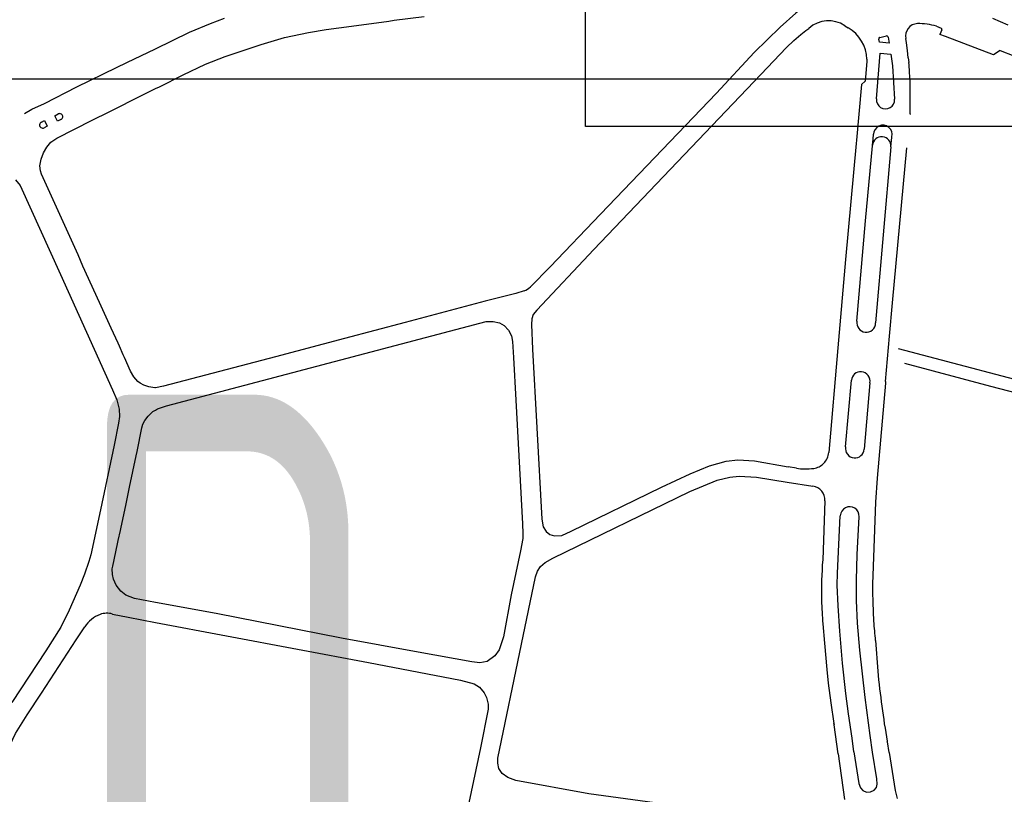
# Model space of a CAD drawing. Extents: x 148869 to 161638, y 453607 to 469810.
# Tile 832 of 1056: x 159120.55 to 159123.66, y 459838.18 to 459840.63. Entities that reach past the tile are written whole.
import ezdxf
from ezdxf.enums import TextEntityAlignment as Align

# ---------------------------------------------------------------- set-up
doc = ezdxf.new("R2010")
doc.units = 0
doc.layers.add('ALG1-OVERZICHT', color=1, linetype='CONTINUOUS')
doc.layers.add('LKI_V01_KANTRIJWEG', color=252, linetype='CONTINUOUS')
doc.layers.add('X-XX-AL-TEKENBLAD-KADER-G-OZ', color=1, linetype='CONTINUOUS', lineweight=25)
doc.styles.add('ISO', font='ISO.shx')

msp = doc.modelspace()

# ---------------------------------------------------------------- linework, layer by layer
at = {"layer": 'LKI_V01_KANTRIJWEG'}
for p, q in [((159123.6273, 459840.631), (159123.6761, 459840.6109)), ((159123.6273, 459840.631), (159123.6761, 459840.6109)), ((159121.5222, 459840.5959), (159121.602, 459840.6064)), ((159121.5222, 459840.5959), (159121.602, 459840.6064)), ((159121.602, 459840.6064), (159121.72, 459840.6224)), ((159121.602, 459840.6064), (159121.72, 459840.6224)), ((159123.1606, 459840.6075), (159123.1711, 459840.6014)), ((159123.1606, 459840.6075), (159123.1711, 459840.6014)), ((159123.4503, 459840.6062), (159123.4651, 459840.6002)), ((159123.4503, 459840.6062), (159123.4651, 459840.6002)), ((159120.9831, 459840.5352), (159121.0911, 459840.5877)), ((159120.9831, 459840.5352), (159121.0911, 459840.5877)), ((159123.2717, 459840.5708), (159123.2922, 459840.5756)), ((159123.2717, 459840.5708), (159123.2922, 459840.5756)), ((159123.2975, 459840.572), (159123.3009, 459840.5524)), ((159123.2975, 459840.572), (159123.3009, 459840.5524)), ((159123.3557, 459840.5532), (159123.3537, 459840.5671)), ((159123.3557, 459840.5532), (159123.3537, 459840.5671)), ((159123.4672, 459840.5942), (159123.4615, 459840.5804)), ((159123.4672, 459840.5942), (159123.4615, 459840.5804)), ((159123.4788, 459840.5738), (159123.4615, 459840.5804)), ((159123.4788, 459840.5738), (159123.4615, 459840.5804)), ((159123.6304, 459840.5158), (159123.4788, 459840.5738)), ((159123.6304, 459840.5158), (159123.4788, 459840.5738)), ((159120.8926, 459840.4911), (159120.9831, 459840.5352)), ((159120.8926, 459840.4911), (159120.9831, 459840.5352)), ((159121.2472, 459840.5253), (159121.317, 459840.5488)), ((159121.2472, 459840.5253), (159121.317, 459840.5488)), ((159122.9762, 459840.5385), (159123.0001, 459840.5613)), ((159122.9762, 459840.5385), (159123.0001, 459840.5613)), ((159123.2704, 459840.5556), (159123.2681, 459840.5656)), ((159123.2704, 459840.5556), (159123.2681, 459840.5656)), ((159123.3009, 459840.5524), (159123.2704, 459840.5556)), ((159123.3009, 459840.5524), (159123.2704, 459840.5556)), ((159123.3587, 459840.5299), (159123.3557, 459840.5532)), ((159123.3587, 459840.5299), (159123.3557, 459840.5532)), ((159123.2609, 459840.3764), (159123.2727, 459840.5205)), ((159123.2609, 459840.3764), (159123.2727, 459840.5205)), ((159123.2727, 459840.5205), (159123.3061, 459840.518)), ((159123.2727, 459840.5205), (159123.3061, 459840.518)), ((159123.3615, 459840.5066), (159123.3587, 459840.5299)), ((159123.3615, 459840.5066), (159123.3587, 459840.5299)), ((159123.3615, 459840.5066), (159123.3632, 459840.4917)), ((159123.3615, 459840.5066), (159123.3632, 459840.4917)), ((159123.6515, 459840.5291), (159123.6304, 459840.5158)), ((159123.6515, 459840.5291), (159123.6304, 459840.5158)), ((159120.8603, 459840.4753), (159120.8926, 459840.4911)), ((159120.8603, 459840.4753), (159120.8926, 459840.4911)), ((159123.3639, 459840.4844), (159123.3632, 459840.4917)), ((159123.3639, 459840.4844), (159123.3632, 459840.4917)), ((159123.3656, 459840.4622), (159123.3639, 459840.4844)), ((159123.3656, 459840.4622), (159123.3639, 459840.4844)), ((159120.9956, 459840.4152), (159121.0707, 459840.4526)), ((159120.9956, 459840.4152), (159121.0707, 459840.4526)), ((159123.3666, 459840.4447), (159123.3656, 459840.4622)), ((159123.3666, 459840.4447), (159123.3656, 459840.4622)), ((159123.367, 459840.4335), (159123.3666, 459840.4447)), ((159123.367, 459840.4335), (159123.3666, 459840.4447)), ((159120.9831, 459840.4089), (159120.9956, 459840.4152)), ((159120.9831, 459840.4089), (159120.9956, 459840.4152)), ((159123.3674, 459840.4094), (159123.367, 459840.4335)), ((159123.3674, 459840.4094), (159123.367, 459840.4335)), ((159120.8995, 459840.3671), (159120.9831, 459840.4089)), ((159120.8995, 459840.3671), (159120.9831, 459840.4089)), ((159123.3675, 459840.3908), (159123.3674, 459840.4094)), ((159123.3675, 459840.3908), (159123.3674, 459840.4094)), ((159123.3674, 459840.3722), (159123.3675, 459840.3908)), ((159123.3674, 459840.3722), (159123.3675, 459840.3908)), ((159120.8364, 459840.3355), (159120.8811, 459840.3579)), ((159120.8364, 459840.3355), (159120.8811, 459840.3579)), ((159120.8811, 459840.3579), (159120.8995, 459840.3671)), ((159120.8811, 459840.3579), (159120.8995, 459840.3671)), ((159123.3673, 459840.3298), (159123.3674, 459840.3722)), ((159123.3673, 459840.3298), (159123.3674, 459840.3722)), ((159120.665, 459840.3235), (159120.676, 459840.329)), ((159120.665, 459840.3235), (159120.676, 459840.329)), ((159120.7832, 459840.3091), (159120.8364, 459840.3355)), ((159120.7832, 459840.3091), (159120.8364, 459840.3355)), ((159123.3673, 459840.3298), (159123.3669, 459840.3273)), ((159123.3673, 459840.3298), (159123.3669, 459840.3273)), ((159120.6411, 459840.29), (159120.6314, 459840.2852)), ((159120.6411, 459840.29), (159120.6314, 459840.2852)), ((159120.6711, 459840.2524), (159120.7832, 459840.3091)), ((159120.6711, 459840.2524), (159120.7832, 459840.3091)), ((159123.25, 459840.2489), (159123.2515, 459840.2648)), ((159123.25, 459840.2489), (159123.2515, 459840.2648)), ((159123.3082, 459840.2429), (159123.3094, 459840.2569)), ((159123.3082, 459840.2429), (159123.3094, 459840.2569)), ((159123.2481, 459840.2279), (159123.2483, 459840.2302)), ((159123.2481, 459840.2279), (159123.2483, 459840.2302)), ((159123.2483, 459840.2302), (159123.25, 459840.2489)), ((159123.2483, 459840.2302), (159123.25, 459840.2489)), ((159123.3066, 459840.225), (159123.2582, 459839.6693)), ((159123.3066, 459840.225), (159123.2582, 459839.6693)), ((159123.3066, 459840.225), (159123.3084, 459840.2451)), ((159123.3066, 459840.225), (159123.3084, 459840.2451)), ((159123.3114, 459839.7326), (159123.3569, 459840.2224)), ((159123.3114, 459839.7326), (159123.3569, 459840.2224)), ((159120.7541, 459839.8487), (159120.7384, 459839.884)), ((159120.7541, 459839.8487), (159120.7384, 459839.884)), ((159120.8067, 459839.7337), (159120.7541, 459839.8487)), ((159120.8067, 459839.7337), (159120.7541, 459839.8487)), ((159120.8431, 459839.6526), (159120.8067, 459839.7337)), ((159120.8431, 459839.6526), (159120.8067, 459839.7337)), ((159123.3015, 459839.627), (159123.3114, 459839.7326)), ((159123.3015, 459839.627), (159123.3114, 459839.7326)), ((159120.8653, 459839.6047), (159120.8431, 459839.6526)), ((159120.8653, 459839.6047), (159120.8431, 459839.6526)), ((159120.8692, 459839.5956), (159120.8653, 459839.6047)), ((159120.8692, 459839.5956), (159120.8653, 459839.6047)), ((159123.2895, 459839.4841), (159123.3015, 459839.627)), ((159123.2895, 459839.4841), (159123.3015, 459839.627)), ((159120.8812, 459839.5685), (159120.8692, 459839.5956)), ((159120.8812, 459839.5685), (159120.8692, 459839.5956)), ((159120.8852, 459839.5603), (159120.8812, 459839.5685)), ((159120.8852, 459839.5603), (159120.8812, 459839.5685)), ((159123.1631, 459839.2778), (159123.1815, 459839.4879)), ((159123.1631, 459839.2778), (159123.1815, 459839.4879)), ((159123.2403, 459839.4795), (159123.2219, 459839.2701)), ((159123.2403, 459839.4795), (159123.2219, 459839.2701)), ((159123.2895, 459839.4841), (159123.2891, 459839.4794)), ((159123.2895, 459839.4841), (159123.2891, 459839.4794)), ((159120.9221, 459839.2494), (159120.925, 459839.2626)), ((159120.9221, 459839.2494), (159120.925, 459839.2626)), ((159120.9012, 459839.1509), (159120.9221, 459839.2494)), ((159120.9012, 459839.1509), (159120.9221, 459839.2494)), ((159123.0077, 459839.2109), (159122.9824, 459839.2148)), ((159123.0077, 459839.2109), (159122.9824, 459839.2148)), ((159122.9789, 459839.1665), (159123.06, 459839.154)), ((159122.9789, 459839.1665), (159123.06, 459839.154)), ((159120.8891, 459839.0927), (159120.9012, 459839.1509)), ((159120.8891, 459839.0927), (159120.9012, 459839.1509)), ((159123.0981, 459839.1078), (159123.091, 459838.9206)), ((159123.0981, 459839.1078), (159123.091, 459838.9206)), ((159120.8745, 459839.0244), (159120.8891, 459839.0927)), ((159120.8745, 459839.0244), (159120.8891, 459839.0927)), ((159120.8656, 459838.9817), (159120.8723, 459839.0134)), ((159120.8656, 459838.9817), (159120.8723, 459839.0134)), ((159120.8723, 459839.0134), (159120.8745, 459839.0244)), ((159120.8723, 459839.0134), (159120.8745, 459839.0244)), ((159120.8635, 459838.972), (159120.8656, 459838.9817)), ((159120.8635, 459838.972), (159120.8656, 459838.9817)), ((159120.8482, 459838.9014), (159120.8635, 459838.972)), ((159120.8482, 459838.9014), (159120.8635, 459838.972)), ((159123.2494, 459838.7876), (159123.2518, 459838.7271)), ((159123.2494, 459838.7876), (159123.2518, 459838.7271)), ((159120.8471, 459838.7499), (159120.897, 459838.7404)), ((159120.8471, 459838.7499), (159120.897, 459838.7404)), ((159120.897, 459838.7404), (159120.9831, 459838.7236)), ((159120.897, 459838.7404), (159120.9831, 459838.7236)), ((159120.7327, 459838.6687), (159120.7597, 459838.7094)), ((159120.7327, 459838.6687), (159120.7597, 459838.7094)), ((159123.2573, 459838.6663), (159123.2648, 459838.5693)), ((159123.2573, 459838.6663), (159123.2648, 459838.5693)), ((159123.1269, 459838.3997), (159123.1262, 459838.404)), ((159123.1262, 459838.404), (159123.1269, 459838.3997)), ((159123.1269, 459838.3997), (159123.1262, 459838.404)), ((159123.1262, 459838.404), (159123.1269, 459838.3997)), ((159123.1398, 459838.3086), (159123.1269, 459838.3997)), ((159123.1398, 459838.3086), (159123.1269, 459838.3997))]:
    msp.add_line(p, q, dxfattribs=at)
for points in [[(159123.0634, 459840.6958), (159123.0064, 459840.6476), (159122.9566, 459840.603)], [(159123.0634, 459840.6958), (159123.0064, 459840.6476), (159122.9566, 459840.603)], [(159121.0911, 459840.5877), (159121.1574, 459840.6151), (159121.2017, 459840.631)], [(159121.0911, 459840.5877), (159121.1574, 459840.6151), (159121.2017, 459840.631)], [(159121.72, 459840.6224), (159121.7369, 459840.6252), (159121.8317, 459840.6372)], [(159121.72, 459840.6224), (159121.7369, 459840.6252), (159121.8317, 459840.6372)], [(159122.9566, 459840.603), (159122.875, 459840.5228), (159122.7554, 459840.3951), (159122.3887, 459840.0126), (159122.2301, 459839.8462), (159122.1674, 459839.783)], [(159122.9566, 459840.603), (159122.875, 459840.5228), (159122.7554, 459840.3951), (159122.3887, 459840.0126), (159122.2301, 459839.8462), (159122.1674, 459839.783)], [(159123.0001, 459840.5613), (159123.0216, 459840.5802), (159123.0372, 459840.5927), (159123.0475, 459840.5994)], [(159123.0001, 459840.5613), (159123.0216, 459840.5802), (159123.0372, 459840.5927), (159123.0475, 459840.5994)], [(159121.317, 459840.5488), (159121.3904, 459840.5704), (159121.4666, 459840.5864), (159121.5222, 459840.5959)], [(159121.317, 459840.5488), (159121.3904, 459840.5704), (159121.4666, 459840.5864), (159121.5222, 459840.5959)], [(159122.9762, 459840.5385), (159122.8954, 459840.4532), (159122.3681, 459839.9006), (159122.1876, 459839.7099), (159122.1767, 459839.6962), (159122.1723, 459839.6819), (159122.1706, 459839.6637), (159122.174, 459839.586), (159122.1883, 459839.3374), (159122.204, 459839.0493), (159122.2078, 459839.0252), (159122.2171, 459839.0105), (159122.2292, 459839.0009), (159122.2442, 459838.9965), (159122.2669, 459838.9975), (159122.2964, 459839.0111), (159122.5819, 459839.15), (159122.6719, 459839.1925), (159122.733, 459839.218), (159122.7865, 459839.2323), (159122.8229, 459839.2368), (159122.8751, 459839.2337), (159122.9824, 459839.2148)], [(159122.9762, 459840.5385), (159122.8954, 459840.4532), (159122.3681, 459839.9006), (159122.1876, 459839.7099), (159122.1767, 459839.6962), (159122.1723, 459839.6819), (159122.1706, 459839.6637), (159122.174, 459839.586), (159122.1883, 459839.3374), (159122.204, 459839.0493), (159122.2078, 459839.0252), (159122.2171, 459839.0105), (159122.2292, 459839.0009), (159122.2442, 459838.9965), (159122.2669, 459838.9975), (159122.2964, 459839.0111), (159122.5819, 459839.15), (159122.6719, 459839.1925), (159122.733, 459839.218), (159122.7865, 459839.2323), (159122.8229, 459839.2368), (159122.8751, 459839.2337), (159122.9824, 459839.2148)], [(159121.0707, 459840.4526), (159121.1416, 459840.4858), (159121.2034, 459840.5103), (159121.2472, 459840.5253)], [(159121.0707, 459840.4526), (159121.1416, 459840.4858), (159121.2034, 459840.5103), (159121.2472, 459840.5253)], [(159123.3061, 459840.518), (159123.3117, 459840.4808), (159123.3181, 459840.3754)], [(159123.3061, 459840.518), (159123.3117, 459840.4808), (159123.3181, 459840.3754)], [(159123.6515, 459840.5291), (159123.6944, 459840.5128), (159123.8657, 459840.4442), (159124.4688, 459840.2014), (159124.7786, 459840.0747), (159125.2313, 459839.8929), (159126.0152, 459839.5756), (159126.429, 459839.4082), (159126.4739, 459839.3878), (159126.5326, 459839.3625), (159126.8678, 459839.2134)], [(159123.6515, 459840.5291), (159123.6944, 459840.5128), (159123.8657, 459840.4442), (159124.4688, 459840.2014), (159124.7786, 459840.0747), (159125.2313, 459839.8929), (159126.0152, 459839.5756), (159126.429, 459839.4082), (159126.4739, 459839.3878), (159126.5326, 459839.3625), (159126.8678, 459839.2134)], [(159120.5697, 459840.3309), (159120.5926, 459840.3437), (159120.6323, 459840.3623), (159120.7351, 459840.4142), (159120.8603, 459840.4753)], [(159120.5697, 459840.3309), (159120.5926, 459840.3437), (159120.6323, 459840.3623), (159120.7351, 459840.4142), (159120.8603, 459840.4753)], [(159123.2306, 459840.502), (159123.2306, 459840.4949), (159123.2252, 459840.4321), (159123.2135, 459840.4224), (159123.1982, 459840.246), (159123.197, 459840.2362)], [(159123.2306, 459840.502), (159123.2306, 459840.4949), (159123.2252, 459840.4321), (159123.2135, 459840.4224), (159123.1982, 459840.246), (159123.197, 459840.2362)], [(159120.6846, 459840.3112), (159120.6736, 459840.3059), (159120.665, 459840.3235)], [(159120.6846, 459840.3112), (159120.6736, 459840.3059), (159120.665, 459840.3235)], [(159120.623, 459840.3031), (159120.6327, 459840.3079), (159120.6411, 459840.29)], [(159120.623, 459840.3031), (159120.6327, 459840.3079), (159120.6411, 459840.29)], [(159120.6199, 459840.1491), (159120.6181, 459840.1647), (159120.6217, 459840.1863), (159120.6293, 459840.206), (159120.6401, 459840.2245), (159120.6526, 459840.2403), (159120.6711, 459840.2524)], [(159120.6199, 459840.1491), (159120.6181, 459840.1647), (159120.6217, 459840.1863), (159120.6293, 459840.206), (159120.6401, 459840.2245), (159120.6526, 459840.2403), (159120.6711, 459840.2524)], [(159123.197, 459840.2362), (159123.1635, 459839.8694), (159123.1387, 459839.5905), (159123.1103, 459839.2603)], [(159123.197, 459840.2362), (159123.1635, 459839.8694), (159123.1387, 459839.5905), (159123.1103, 459839.2603)], [(159123.1989, 459839.6742), (159123.2267, 459839.991), (159123.2481, 459840.2279)], [(159123.1989, 459839.6742), (159123.2267, 459839.991), (159123.2481, 459840.2279)], [(159120.7384, 459839.884), (159120.6227, 459840.1386), (159120.6199, 459840.1491)], [(159120.7384, 459839.884), (159120.6227, 459840.1386), (159120.6199, 459840.1491)], [(159120.5409, 459840.1209), (159120.5557, 459840.1027), (159120.6836, 459839.8222), (159120.8477, 459839.4583), (159120.8606, 459839.4265), (159120.8686, 459839.3965), (159120.8695, 459839.3738), (159120.8667, 459839.3523), (159120.8526, 459839.2833), (159120.8095, 459839.0789), (159120.7789, 459838.9363), (159120.7722, 459838.9153), (159120.7585, 459838.8755), (159120.7456, 459838.8415), (159120.711, 459838.7623), (159120.6838, 459838.7083), (159120.6365, 459838.6337), (159120.5296, 459838.4703)], [(159120.5409, 459840.1209), (159120.5557, 459840.1027), (159120.6836, 459839.8222), (159120.8477, 459839.4583), (159120.8606, 459839.4265), (159120.8686, 459839.3965), (159120.8695, 459839.3738), (159120.8667, 459839.3523), (159120.8526, 459839.2833), (159120.8095, 459839.0789), (159120.7789, 459838.9363), (159120.7722, 459838.9153), (159120.7585, 459838.8755), (159120.7456, 459838.8415), (159120.711, 459838.7623), (159120.6838, 459838.7083), (159120.6365, 459838.6337), (159120.5296, 459838.4703)], [(159122.1474, 459839.7705), (159122.1217, 459839.7624), (159122.025, 459839.7376), (159121.7716, 459839.6708), (159121.58, 459839.6195), (159121.3624, 459839.5625), (159121.0088, 459839.4694), (159120.9831, 459839.4646)], [(159122.1474, 459839.7705), (159122.1217, 459839.7624), (159122.025, 459839.7376), (159121.7716, 459839.6708), (159121.58, 459839.6195), (159121.3624, 459839.5625), (159121.0088, 459839.4694), (159120.9831, 459839.4646)], [(159120.9831, 459839.3936), (159120.9897, 459839.3975), (159121.0176, 459839.4076), (159121.4732, 459839.5277), (159122.0279, 459839.6732), (159122.0497, 459839.6741), (159122.07, 459839.6696), (159122.0845, 459839.6605), (159122.0985, 459839.6463), (159122.1083, 459839.6279), (159122.1107, 459839.6101), (159122.1141, 459839.5595), (159122.1219, 459839.4255), (159122.143, 459839.0344), (159122.1441, 459839.0039), (159122.1435, 459838.9887), (159122.136, 459838.9492), (159122.107, 459838.8107), (159122.0821, 459838.6781), (159122.0685, 459838.6363), (159122.0549, 459838.6173), (159122.0308, 459838.6002), (159122.0083, 459838.5961), (159121.9827, 459838.599), (159121.8134, 459838.6299)], [(159120.9831, 459839.3936), (159120.9897, 459839.3975), (159121.0176, 459839.4076), (159121.4732, 459839.5277), (159122.0279, 459839.6732), (159122.0497, 459839.6741), (159122.07, 459839.6696), (159122.0845, 459839.6605), (159122.0985, 459839.6463), (159122.1083, 459839.6279), (159122.1107, 459839.6101), (159122.1141, 459839.5595), (159122.1219, 459839.4255), (159122.143, 459839.0344), (159122.1441, 459839.0039), (159122.1435, 459838.9887), (159122.136, 459838.9492), (159122.107, 459838.8107), (159122.0821, 459838.6781), (159122.0685, 459838.6363), (159122.0549, 459838.6173), (159122.0308, 459838.6002), (159122.0083, 459838.5961), (159121.9827, 459838.599), (159121.8134, 459838.6299)], [(159123.8479, 459839.4418), (159123.85, 459839.4506), (159123.3301, 459839.5877)], [(159123.8479, 459839.4418), (159123.85, 459839.4506), (159123.3301, 459839.5877)], [(159120.9278, 459839.4844), (159120.9143, 459839.4991), (159120.9039, 459839.5169), (159120.8852, 459839.5603)], [(159120.9278, 459839.4844), (159120.9143, 459839.4991), (159120.9039, 459839.5169), (159120.8852, 459839.5603)], [(159123.3489, 459839.5417), (159123.6214, 459839.4695), (159123.8282, 459839.4154)], [(159123.3489, 459839.5417), (159123.6214, 459839.4695), (159123.8282, 459839.4154)], [(159120.9831, 459839.4646), (159120.9808, 459839.4642), (159120.9619, 459839.4669), (159120.9464, 459839.4723), (159120.9352, 459839.4786), (159120.9278, 459839.4844)], [(159120.9831, 459839.4646), (159120.9808, 459839.4642), (159120.9619, 459839.4669), (159120.9464, 459839.4723), (159120.9352, 459839.4786), (159120.9278, 459839.4844)], [(159123.2891, 459839.4794), (159123.2632, 459839.1788), (159123.2577, 459839.1036), (159123.2493, 459838.872)], [(159123.2891, 459839.4794), (159123.2632, 459839.1788), (159123.2577, 459839.1036), (159123.2493, 459838.872)], [(159120.9495, 459839.3613), (159120.9597, 459839.3751), (159120.9751, 459839.3889), (159120.9831, 459839.3936)], [(159120.9495, 459839.3613), (159120.9597, 459839.3751), (159120.9751, 459839.3889), (159120.9831, 459839.3936)], [(159120.925, 459839.2626), (159120.9401, 459839.3382), (159120.9437, 459839.3489), (159120.9495, 459839.3613)], [(159120.925, 459839.2626), (159120.9401, 459839.3382), (159120.9437, 459839.3489), (159120.9495, 459839.3613)], [(159122.5837, 459838.1505), (159122.3524, 459838.182), (159122.1214, 459838.2241), (159122.0958, 459838.2339), (159122.0786, 459838.2464), (159122.068, 459838.2624), (159122.0643, 459838.2788), (159122.065, 459838.2942), (159122.1392, 459838.655), (159122.1836, 459838.8673), (159122.1896, 459838.8847), (159122.2, 459838.8999), (159122.2144, 459838.9125), (159122.2388, 459838.9263), (159122.6717, 459839.1366), (159122.7573, 459839.1728), (159122.7972, 459839.182), (159122.8275, 459839.1849)], [(159122.5837, 459838.1505), (159122.3524, 459838.182), (159122.1214, 459838.2241), (159122.0958, 459838.2339), (159122.0786, 459838.2464), (159122.068, 459838.2624), (159122.0643, 459838.2788), (159122.065, 459838.2942), (159122.1392, 459838.655), (159122.1836, 459838.8673), (159122.1896, 459838.8847), (159122.2, 459838.8999), (159122.2144, 459838.9125), (159122.2388, 459838.9263), (159122.6717, 459839.1366), (159122.7573, 459839.1728), (159122.7972, 459839.182), (159122.8275, 459839.1849)], [(159122.8275, 459839.1849), (159122.8823, 459839.1818), (159122.9789, 459839.1665)], [(159122.8275, 459839.1849), (159122.8823, 459839.1818), (159122.9789, 459839.1665)], [(159123.1896, 459838.3147), (159123.1841, 459838.3575), (159123.1727, 459838.4342), (159123.1637, 459838.4984), (159123.1537, 459838.595), (159123.1452, 459838.6961), (159123.1398, 459838.7753), (159123.1368, 459838.8405), (159123.1378, 459838.8788), (159123.1465, 459839.0602)], [(159123.1896, 459838.3147), (159123.1841, 459838.3575), (159123.1727, 459838.4342), (159123.1637, 459838.4984), (159123.1537, 459838.595), (159123.1452, 459838.6961), (159123.1398, 459838.7753), (159123.1368, 459838.8405), (159123.1378, 459838.8788), (159123.1465, 459839.0602)], [(159123.2479, 459838.3137), (159123.2414, 459838.366), (159123.2249, 459838.486), (159123.208, 459838.6354), (159123.201, 459838.7205), (159123.1975, 459838.7928), (159123.198, 459838.857), (159123.2, 459838.9382), (159123.2062, 459839.0572)], [(159123.2479, 459838.3137), (159123.2414, 459838.366), (159123.2249, 459838.486), (159123.208, 459838.6354), (159123.201, 459838.7205), (159123.1975, 459838.7928), (159123.198, 459838.857), (159123.2, 459838.9382), (159123.2062, 459839.0572)], [(159120.9831, 459838.7867), (159120.9174, 459838.7988), (159120.8893, 459838.809), (159120.8734, 459838.8223), (159120.8585, 459838.8413), (159120.8507, 459838.86), (159120.847, 459838.875), (159120.8466, 459838.8922), (159120.8482, 459838.9014)], [(159120.9831, 459838.7867), (159120.9174, 459838.7988), (159120.8893, 459838.809), (159120.8734, 459838.8223), (159120.8585, 459838.8413), (159120.8507, 459838.86), (159120.847, 459838.875), (159120.8466, 459838.8922), (159120.8482, 459838.9014)], [(159121.8134, 459838.6299), (159121.5706, 459838.6741), (159121.1749, 459838.7513), (159120.9831, 459838.7867)], [(159121.8134, 459838.6299), (159121.5706, 459838.6741), (159121.1749, 459838.7513), (159120.9831, 459838.7867)], [(159120.9831, 459838.7236), (159121.6562, 459838.5964), (159121.9465, 459838.5405), (159121.9897, 459838.5296), (159122.0066, 459838.5185), (159122.0211, 459838.5015), (159122.0287, 459838.486), (159122.0338, 459838.4652), (159122.0344, 459838.4495), (159122.0103, 459838.3273), (159121.9731, 459838.1532), (159121.8598, 459837.611), (159121.8025, 459837.3339), (159121.7479, 459837.0738), (159121.6586, 459836.642), (159121.6535, 459836.6299), (159121.6461, 459836.619), (159121.6397, 459836.6121), (159121.6308, 459836.6043), (159121.6244, 459836.6005), (159121.6082, 459836.593), (159121.5975, 459836.5914), (159121.5836, 459836.5909)], [(159120.9831, 459838.7236), (159121.6562, 459838.5964), (159121.9465, 459838.5405), (159121.9897, 459838.5296), (159122.0066, 459838.5185), (159122.0211, 459838.5015), (159122.0287, 459838.486), (159122.0338, 459838.4652), (159122.0344, 459838.4495), (159122.0103, 459838.3273), (159121.9731, 459838.1532), (159121.8598, 459837.611), (159121.8025, 459837.3339), (159121.7479, 459837.0738), (159121.6586, 459836.642), (159121.6535, 459836.6299), (159121.6461, 459836.619), (159121.6397, 459836.6121), (159121.6308, 459836.6043), (159121.6244, 459836.6005), (159121.6082, 459836.593), (159121.5975, 459836.5914), (159121.5836, 459836.5909)], [(159123.0915, 459838.7189), (159123.0965, 459838.6577), (159123.1039, 459838.575), (159123.1084, 459838.5312), (159123.1164, 459838.469), (159123.1262, 459838.404)], [(159123.0915, 459838.7189), (159123.0965, 459838.6577), (159123.1039, 459838.575), (159123.1084, 459838.5312), (159123.1164, 459838.469), (159123.1262, 459838.404)], [(159120.525, 459836.9101), (159120.2166, 459837.0038), (159120.1869, 459837.0159), (159120.1759, 459837.0212), (159120.1593, 459837.034), (159120.1539, 459837.0401), (159120.143, 459837.0573), (159120.1386, 459837.0735), (159120.138, 459837.0849), (159120.1389, 459837.0986), (159120.1426, 459837.1141), (159120.1666, 459837.1891), (159120.2409, 459837.4353), (159120.2634, 459837.505), (159120.3101, 459837.6612), (159120.4656, 459838.1721), (159120.4952, 459838.2633), (159120.5149, 459838.3172), (159120.5406, 459838.3728), (159120.5777, 459838.4318), (159120.6227, 459838.4996), (159120.7327, 459838.6687)], [(159120.525, 459836.9101), (159120.2166, 459837.0038), (159120.1869, 459837.0159), (159120.1759, 459837.0212), (159120.1593, 459837.034), (159120.1539, 459837.0401), (159120.143, 459837.0573), (159120.1386, 459837.0735), (159120.138, 459837.0849), (159120.1389, 459837.0986), (159120.1426, 459837.1141), (159120.1666, 459837.1891), (159120.2409, 459837.4353), (159120.2634, 459837.505), (159120.3101, 459837.6612), (159120.4656, 459838.1721), (159120.4952, 459838.2633), (159120.5149, 459838.3172), (159120.5406, 459838.3728), (159120.5777, 459838.4318), (159120.6227, 459838.4996), (159120.7327, 459838.6687)], [(159123.3012, 459838.3128), (159123.2955, 459838.3467), (159123.2945, 459838.348)], [(159123.3012, 459838.3128), (159123.2955, 459838.3467), (159123.2945, 459838.348)], [(159123.1398, 459838.3086), (159123.1602, 459838.1644)], [(159123.1398, 459838.3086), (159123.1602, 459838.1644)], [(159123.1896, 459838.3147), (159123.2053, 459838.215), (159123.2102, 459838.2014), (159123.2182, 459838.1923), (159123.2298, 459838.1877), (159123.2423, 459838.188), (159123.2534, 459838.1934), (159123.2607, 459838.2024), (159123.2632, 459838.2123), (159123.2618, 459838.229), (159123.2479, 459838.3137)], [(159123.1896, 459838.3147), (159123.2053, 459838.215), (159123.2102, 459838.2014), (159123.2182, 459838.1923), (159123.2298, 459838.1877), (159123.2423, 459838.188), (159123.2534, 459838.1934), (159123.2607, 459838.2024), (159123.2632, 459838.2123), (159123.2618, 459838.229), (159123.2479, 459838.3137)], [(159123.3012, 459838.3128), (159123.3195, 459838.1929), (159123.3259, 459838.1674)], [(159123.3012, 459838.3128), (159123.3195, 459838.1929), (159123.3259, 459838.1674)]]:
    msp.add_lwpolyline(points, dxfattribs=at)
for centre, radius, start, end in [((159123.1091, 459840.5328), 0.0907, 55.4057, 132.7663), ((159123.1091, 459840.5328), 0.0907, 55.4057, 132.7663), ((159123.111, 459840.4979), 0.1197, 1.947, 59.8295), ((159123.111, 459840.4979), 0.1197, 1.947, 59.8295), ((159123.3916, 459840.5755), 0.0388, 92.319, 192.538), ((159123.3916, 459840.5755), 0.0388, 92.319, 192.538), ((159123.3941, 459840.4181), 0.1962, 73.3664, 91.1814), ((159123.3941, 459840.4181), 0.1962, 73.3664, 91.1814), ((159123.4631, 459840.5962), 0.00455, 333.9684, 63.5233), ((159123.4631, 459840.5962), 0.00455, 333.9684, 63.5233), ((159123.2723, 459840.5665), 0.00427, 98.0677, 193.0372), ((159123.2723, 459840.5665), 0.00427, 98.0677, 193.0372), ((159123.2932, 459840.5713), 0.00436, 8.9027, 103.1701), ((159123.2932, 459840.5713), 0.00436, 8.9027, 103.1701), ((159123.2895, 459840.3737), 0.0287, 174.5746, 3.4005), ((159123.2895, 459840.3737), 0.0287, 174.5746, 3.4005), ((159120.6804, 459840.3202), 0.00991, 294.8014, 116.6995), ((159120.6804, 459840.3202), 0.00991, 294.8014, 116.6995), ((159120.627, 459840.2941), 0.00988, 113.7813, 296.5222), ((159120.627, 459840.2941), 0.00988, 113.7813, 296.5222), ((159123.2809, 459840.2642), 0.0294, 345.4504, 178.9433), ((159123.2809, 459840.2642), 0.0294, 345.4504, 178.9433), ((159123.2774, 459840.2275), 0.0293, 354.9943, 174.856), ((159123.2774, 459840.2275), 0.0293, 354.9943, 174.856), ((159122.1338, 459839.8146), 0.0462, 287.1883, 316.7503), ((159122.1338, 459839.8146), 0.0462, 287.1883, 316.7503), ((159123.2284, 459839.6695), 0.0298, 170.9284, 263.1261), ((159123.2284, 459839.6695), 0.0298, 170.9284, 263.1261), ((159123.2283, 459839.6695), 0.0299, 263.2072, 359.5379), ((159123.2283, 459839.6695), 0.0299, 263.2072, 359.5379), ((159123.2111, 459839.4853), 0.0297, 85.6079, 174.8051), ((159123.2111, 459839.4853), 0.0297, 85.6079, 174.8051), ((159123.2111, 459839.4852), 0.0297, 348.9412, 85.6296), ((159123.2111, 459839.4852), 0.0297, 348.9412, 85.6296), ((159123.0546, 459839.2652), 0.056, 314.6226, 354.9198), ((159123.0546, 459839.2652), 0.056, 314.6226, 354.9198), ((159123.1923, 459839.2725), 0.0296, 169.7767, 265.578), ((159123.1923, 459839.2725), 0.0296, 169.7767, 265.578), ((159123.1923, 459839.2725), 0.0296, 265.488, 355.3912), ((159123.1923, 459839.2725), 0.0296, 265.488, 355.3912), ((159123.0377, 459839.3598), 0.1519, 258.6088, 268.8277), ((159123.0377, 459839.3598), 0.1519, 258.6088, 268.8277), ((159123.0368, 459839.372), 0.1641, 269.2345, 279.0097), ((159123.0368, 459839.372), 0.1641, 269.2345, 279.0097), ((159123.0553, 459839.2642), 0.0548, 277.635, 314.8945), ((159123.0553, 459839.2642), 0.0548, 277.635, 314.8945), ((159123.0532, 459839.1095), 0.045, 357.776, 81.2419), ((159123.0532, 459839.1095), 0.045, 357.776, 81.2419), ((159123.1764, 459839.0588), 0.0299, 356.9592, 177.2671), ((159123.1764, 459839.0588), 0.0299, 356.9592, 177.2671), ((159124.3183, 459838.8231), 1.2312, 175.4593, 181.3939), ((159124.3183, 459838.8231), 1.2312, 175.4593, 181.3939), ((159124.0137, 459838.8332), 0.7654, 177.0918, 179.7774), ((159124.0137, 459838.8332), 0.7654, 177.0918, 179.7774), ((159125.1492, 459838.853), 1.901, 180.5071, 181.9708), ((159125.1492, 459838.853), 1.901, 180.5071, 181.9708), ((159124.3301, 459838.8227), 1.243, 181.3645, 184.7907), ((159124.3301, 459838.8227), 1.243, 181.3645, 184.7907), ((159120.8421, 459838.6569), 0.0976, 128.8898, 147.5026), ((159120.8421, 459838.6569), 0.0976, 128.8898, 147.5026), ((159120.8425, 459838.6566), 0.0981, 110.4293, 128.9525), ((159120.8425, 459838.6566), 0.0981, 110.4293, 128.9525), ((159120.8296, 459838.6916), 0.0608, 91.8801, 110.5576), ((159120.8296, 459838.6916), 0.0608, 91.8801, 110.5576), ((159120.8298, 459838.6917), 0.0607, 73.367, 92.0658), ((159120.8298, 459838.6917), 0.0607, 73.367, 92.0658), ((159124.4865, 459838.8067), 1.2373, 183.6889, 186.5164), ((159124.4865, 459838.8067), 1.2373, 183.6889, 186.5164), ((159126.633, 459838.9082), 3.3852, 185.7446, 189.5251), ((159126.633, 459838.9082), 3.3852, 185.7446, 189.5251)]:
    msp.add_arc(centre, radius, start, end, dxfattribs=at)
at = {"layer": 'X-XX-AL-TEKENBLAD-KADER-G-OZ'}
for points in [[(159122.3421, 459844.5948), (159128.4921, 459844.5948), (159128.4921, 459840.2898), (159122.3421, 459840.2898)], [(159118.2777, 459840.4398), (159124.4277, 459840.4398), (159124.4277, 459836.1347), (159118.2777, 459836.1347)]]:
    msp.add_lwpolyline(points, close=True, dxfattribs=at)

# ---------------------------------------------------------------- texts
at = {"layer": 'ALG1-OVERZICHT', "style": 'ISO', "width": 0.7}
msp.add_text('D', height=1.875, dxfattribs=at).set_placement((159120.7033, 459837.0049), align=Align.BOTTOM_LEFT)

doc.saveas('drawing.dxf')
